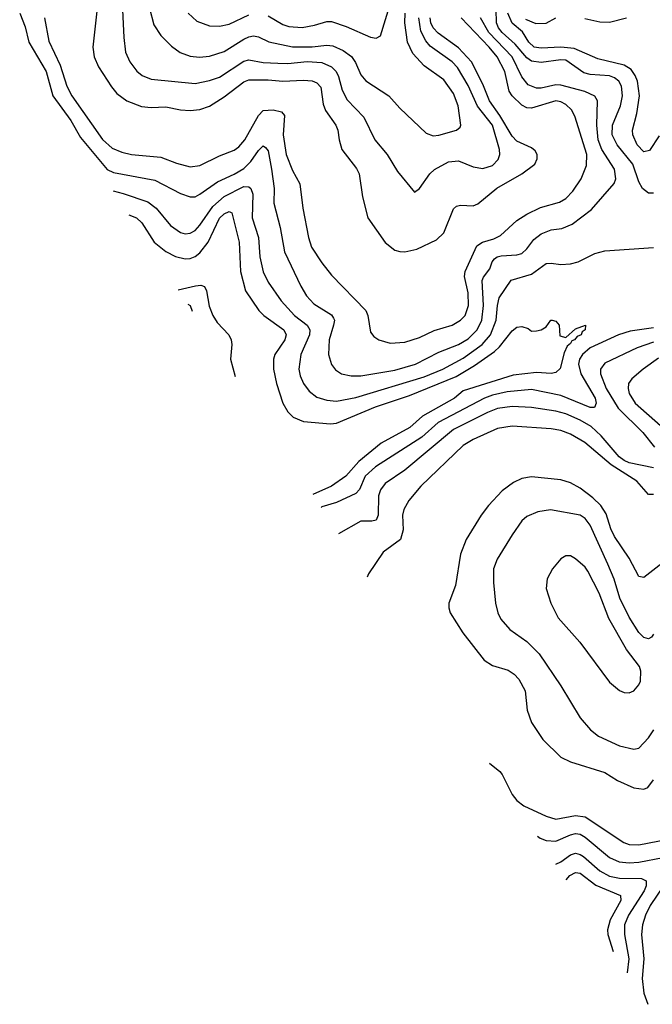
# Model space of a CAD drawing. Header units: inches. Extents: x 1308407 to 1441228, y 959628 to 1036311.
# Tile 428 of 656: x 1400251 to 1402845, y 961604 to 965643. Entities that reach past the tile are written whole.
import ezdxf

# ---------------------------------------------------------------- set-up
doc = ezdxf.new("R2010")
doc.units = ezdxf.units.IN
doc.header["$MEASUREMENT"] = 0
doc.layers.add('B4906', color=7, linetype='Continuous')

msp = doc.modelspace()

# ---------------------------------------------------------------- linework, layer by layer
at = {"layer": 'B4906', "color": 5}
for points, elevation in [([(1400671.6, 965710), (1400678, 965570), (1400685.1, 965510), (1400702, 965470), (1400731.2, 965431.2), (1400753.6, 965413.6), (1400790, 965399.4), (1400970, 965381.2), (1401030, 965393.7), (1401070, 965407.4), (1401170, 965472.7), (1401190, 965477.5), (1401250, 965467.6), (1401310, 965464.6), (1401350, 965463.5), (1401430, 965471.3), (1401490, 965467.4), (1401529.4, 965450), (1401548.5, 965430), (1401558.8, 965410), (1401573.7, 965353.7), (1401593.8, 965313.8), (1401662.9, 965242.9), (1401706.8, 965150), (1401757.5, 965090), (1401800, 965020), (1401870, 964934.8), (1401890, 964950.4), (1401932.9, 965010), (1401951.5, 965028.5), (1402010, 965060.4), (1402050, 965064.5), (1402110, 965039.1), (1402150, 965032.7), (1402190, 965045.3), (1402213.4, 965070), (1402219.6, 965090), (1402219.2, 965110), (1402190.1, 965210.1), (1402128, 965288), (1402090, 965373.2), (1402047, 965447), (1402024.3, 965470), (1401934.9, 965534.9), (1401915.8, 965555.8), (1401896.2, 965596.2), (1401887.6, 965650)], 1940), ([(1401270, 965658.1), (1401330, 965622.6), (1401354.7, 965614.7), (1401410, 965610.6), (1401460, 965620), (1401510, 965635.8), (1401530, 965635), (1401590, 965615), (1401690, 965571.7), (1401712.6, 965567.4), (1401730, 965577.1), (1401771.9, 965710)], 1980), ([(1400251, 965670), (1400273.8, 965613.8), (1400288.9, 965550), (1400359.5, 965430), (1400387.2, 965330), (1400460.1, 965230), (1400499.8, 965159.8), (1400610, 965027.7), (1400635.4, 965015.4), (1400804.7, 964984.7), (1400910, 964930.1), (1400950, 964915.7), (1400970, 964916.6), (1400990, 964926.7), (1401061.7, 964978.3), (1401130, 965009.3), (1401170, 965032.9), (1401199.4, 965060.6), (1401230, 965106.6), (1401250, 965125.2), (1401259, 965119), (1401270, 965104.9), (1401283.9, 965030), (1401294, 964950), (1401292.9, 964890), (1401319.3, 964790), (1401337.3, 964690), (1401403.3, 964550), (1401426.8, 964510), (1401457.1, 964477.1), (1401530, 964432.1), (1401538.3, 964418.3), (1401541.4, 964410), (1401537.9, 964390), (1401519.8, 964330), (1401517.6, 964270), (1401530, 964228.9), (1401546.5, 964206.5), (1401570, 964190.2), (1401610, 964182.1), (1401650, 964182), (1401790, 964205.3), (1401873.6, 964230), (1401970, 964278.5), (1402050, 964311), (1402090, 964334.1), (1402126.9, 964370), (1402145.9, 964410), (1402152.9, 964470), (1402147.1, 964572.9), (1402152.7, 964587.3), (1402179.3, 964620.6), (1402188.1, 964650), (1402197.6, 964662.4), (1402209.3, 964670.7), (1402225.8, 964674.2), (1402290, 964678.1), (1402310, 964684.3), (1402330, 964702.7), (1402358.9, 964741.1), (1402390, 964764.6), (1402430, 964780.7), (1402474.2, 964785.8), (1402516.1, 964803.9), (1402596.2, 964863.8), (1402688.8, 964971.2), (1402695.2, 964990), (1402689.9, 965030), (1402638.4, 965110), (1402622.8, 965150), (1402617.8, 965210), (1402619.9, 965310), (1402609.4, 965329.4), (1402568.8, 965348.8), (1402470, 965373.8), (1402450, 965375.6), (1402390, 965361.4), (1402370, 965361.5), (1402335.6, 965375.6), (1402310, 965407.9), (1402269.9, 965490), (1402175, 965590), (1402140.1, 965650)], 1860), ([(1400568.9, 965690), (1400551.2, 965530), (1400556.8, 965490), (1400573.7, 965450), (1400627.1, 965367.1), (1400650, 965339.5), (1400690.2, 965310), (1400750, 965287.1), (1400790, 965283.1), (1400850, 965285.5), (1400910, 965273.5), (1400950, 965270.7), (1400990, 965274.7), (1401030, 965288.3), (1401090, 965325.9), (1401170, 965388.5), (1401190, 965395.6), (1401270, 965395.7), (1401330, 965390.4), (1401414.6, 965394.6), (1401450, 965391.4), (1401470, 965384.2), (1401485.5, 965365.5), (1401496.1, 965296.1), (1401505.3, 965270), (1401547.7, 965210), (1401555.9, 965190), (1401560.9, 965150), (1401572.6, 965110), (1401632.3, 965032.3), (1401642.8, 965010), (1401656.2, 964916.2), (1401678.2, 964830), (1401750, 964728.6), (1401790, 964697.6), (1401810, 964691.6), (1401830, 964690.9), (1401879, 964701), (1401960.4, 964739.7), (1401990, 964768.9), (1402030, 964866.7), (1402042.6, 964877.4), (1402058.2, 964881.8), (1402110, 964879.1), (1402130, 964887.5), (1402207.6, 964952.4), (1402309.8, 965010), (1402363.4, 965050), (1402372.6, 965072.6), (1402372.7, 965090), (1402365.2, 965105.2), (1402350, 965117.6), (1402290, 965144.5), (1402270, 965165.7), (1402220.2, 965250), (1402177.4, 965310), (1402150, 965377.8), (1402104.1, 965470), (1402050, 965527.3), (1401967.6, 965587.6), (1401946.2, 965610), (1401936.7, 965630), (1401934.7, 965650)], 1920), ([(1400783.6, 965690), (1400801.2, 965621.2), (1400830, 965577.3), (1400873.8, 965533.8), (1400908.4, 965508.4), (1400950, 965493.1), (1400988.5, 965488.5), (1401030, 965493.3), (1401090, 965512), (1401170, 965562.5), (1401190, 965572.7), (1401210, 965576), (1401230, 965572.5), (1401272.5, 965552.5), (1401370, 965531.5), (1401450, 965531.1), (1401510, 965538.2), (1401535.6, 965535.6), (1401577, 965517), (1401611.7, 965491.7), (1401627.9, 965467.9), (1401650, 965416.9), (1401670, 965392.6), (1401764.2, 965330), (1401810, 965280.2), (1401917.7, 965177.7), (1401946.8, 965166.8), (1401970, 965168.6), (1402042.7, 965190), (1402057.6, 965202.4), (1402060.5, 965210), (1402049.4, 965290), (1402030, 965339.8), (1401990, 965396.1), (1401910, 965454.1), (1401863.7, 965503.8), (1401840.7, 965550), (1401830.3, 965630), (1401831.5, 965670)], 1960), ([(1400941.2, 965670), (1400977.3, 965637.3), (1401030, 965617.6), (1401070, 965616.3), (1401110, 965624.1), (1401190, 965663.4)], 1980), ([(1402850, 964931.8), (1402830, 964930.7), (1402805, 964950), (1402790, 964977.7), (1402765.3, 965050), (1402700.8, 965130), (1402680.8, 965170), (1402681.6, 965210), (1402714.5, 965290), (1402722.6, 965330), (1402718.2, 965370), (1402707.6, 965390), (1402690, 965404.7), (1402670, 965413), (1402590, 965418.4), (1402565, 965425), (1402490, 965476.9), (1402470, 965478.8), (1402390, 965466.9), (1402350, 965472.8), (1402330, 965486.5), (1402282.2, 965542.2), (1402229.7, 965590), (1402214.2, 965610), (1402206.3, 965630), (1402205.2, 965685.2)], 1840), ([(1402873.3, 965166.7), (1402833.9, 965106.1), (1402810, 965101.3), (1402782.6, 965130), (1402765.5, 965170), (1402764.6, 965190), (1402782.1, 965257.9), (1402792.5, 965330), (1402784.1, 965390), (1402774.3, 965414.3), (1402757.9, 965437.9), (1402730, 965456.8), (1402622.4, 965482.4), (1402524.1, 965524.1), (1402470.5, 965530.5), (1402390, 965525.8), (1402360.2, 965530), (1402338.2, 965550), (1402313.3, 965593.3), (1402270, 965628.2), (1402252.5, 965670)], 1820), ([(1400352.8, 965650), (1400370, 965555.2), (1400416.9, 965456.9), (1400444.9, 965370), (1400465, 965330), (1400590, 965151.3), (1400630, 965115.9), (1400670, 965099.3), (1400710, 965090.1), (1400830, 965078.5), (1400894.1, 965054.1), (1400950, 965039.6), (1400990, 965044.8), (1401070, 965084.3), (1401130, 965107.8), (1401150, 965121.5), (1401174.8, 965150), (1401230.2, 965249.8), (1401250, 965270), (1401290, 965273.5), (1401324.8, 965264.8), (1401337.1, 965250), (1401331.3, 965170), (1401343.1, 965090), (1401370, 965024.4), (1401399.8, 964970), (1401412.3, 964870), (1401434.8, 964750), (1401448.2, 964710), (1401490, 964644.9), (1401530, 964595.2), (1401670.2, 964450), (1401678.5, 964430), (1401690, 964360.5), (1401703.2, 964343.2), (1401723.8, 964330), (1401770, 964316.3), (1401830, 964320.5), (1401890, 964339.8), (1401950, 964368.6), (1402024.7, 964390), (1402059.1, 964410), (1402077.8, 964430), (1402092.1, 964470), (1402090, 964522.9), (1402074.9, 964590), (1402077.8, 964610), (1402125.1, 964714.9), (1402149.2, 964730.8), (1402195.9, 964744.1), (1402222.2, 964757.8), (1402290, 964819.8), (1402330, 964845.1), (1402387.1, 964872.9), (1402465.1, 964894.9), (1402490, 964908.9), (1402519.9, 964940.1), (1402553.3, 964990), (1402575.7, 965044.3), (1402576.6, 965090), (1402527.5, 965247.5), (1402513.7, 965273.7), (1402490, 965295.3), (1402470, 965306.1), (1402450, 965309.9), (1402350, 965280.5), (1402330, 965281.6), (1402310, 965291.7), (1402270.3, 965330), (1402258.2, 965350), (1402240.5, 965430), (1402208.8, 965490), (1402176.1, 965530), (1402060.8, 965650)], 1880), ([(1402324.5, 965644.5), (1402367.5, 965627.5), (1402410, 965629), (1402449.4, 965650.6)], 1820), ([(1402567.9, 965648), (1402630, 965633.7), (1402670, 965633.1), (1402738.7, 965650)], 1820), ([(1400634.7, 964940.3), (1400675.3, 964930), (1400776.1, 964896.1), (1400810.8, 964870), (1400870, 964799.3), (1400910, 964770.2), (1400930, 964764.4), (1400950, 964766.7), (1400970, 964778.4), (1400990, 964800.1), (1401043.3, 964876.7), (1401090, 964917.4), (1401170, 964958.2), (1401190, 964957.3), (1401199.5, 964950), (1401207.5, 964927.5), (1401203.7, 964830), (1401229.7, 964750), (1401236.3, 964670), (1401250, 964608.9), (1401270, 964566.4), (1401323.3, 964490), (1401378.3, 964430), (1401430.1, 964390), (1401440.6, 964370), (1401438.8, 964350), (1401403.4, 964270), (1401396.2, 964210), (1401401.6, 964181.6), (1401415.3, 964150), (1401438.7, 964118.7), (1401470, 964095.1), (1401510, 964081.5), (1401550, 964078), (1401630, 964092.9), (1401910, 964178.1), (1401986, 964210), (1402070, 964254.3), (1402147.3, 964310), (1402181, 964350), (1402205.4, 964410), (1402209.9, 964470.1), (1402217.4, 964502.6), (1402265.9, 964574.1), (1402350, 964599.2), (1402410, 964642.1), (1402430, 964643.8), (1402470, 964638.2), (1402510, 964641.7), (1402541.7, 964650), (1402610, 964683.5), (1402650, 964694.4), (1402850, 964708.2)], 1840), ([(1400698.8, 964842.7), (1400730.3, 964830.3), (1400752.2, 964810), (1400802.3, 964730), (1400850, 964692), (1400890, 964670.9), (1400930, 964661.5), (1400950, 964663.4), (1400970, 964671.3), (1400990, 964686.7), (1401023.6, 964730), (1401070, 964828.5), (1401090, 964846.7), (1401110, 964855.4), (1401121.3, 964850), (1401150.9, 964730), (1401156.6, 964610), (1401176.6, 964530), (1401231.9, 964450), (1401252.6, 964430), (1401334.5, 964370), (1401343.6, 964350), (1401337.9, 964330), (1401297.1, 964270), (1401291.7, 964250), (1401291.6, 964210), (1401303.8, 964150), (1401330.7, 964070), (1401350, 964034), (1401372.5, 964012.5), (1401414.4, 963994.4), (1401525.2, 963985.2), (1401550, 963987.9), (1401710, 964055.3), (1401850, 964101.3), (1402040.2, 964179.8), (1402116.3, 964223.7), (1402198.7, 964281.3), (1402219, 964301), (1402270, 964367.2), (1402290, 964381.3), (1402310, 964384.9), (1402335.9, 964375.9), (1402350, 964364.7), (1402370, 964366), (1402390, 964370.8), (1402410, 964382.8), (1402429.7, 964410.3), (1402434, 964410), (1402450, 964406), (1402462.8, 964390), (1402466.2, 964346.2), (1402490, 964339.3), (1402530, 964374.9), (1402570.8, 964390), (1402570.2, 964370), (1402558.2, 964361.8), (1402553.8, 964350), (1402537, 964343), (1402526, 964330), (1402515, 964325), (1402510, 964314), (1402496.6, 964303.4), (1402483.3, 964276.7), (1402467.7, 964212.3), (1402450, 964195.2), (1402430, 964191.2), (1402370, 964195.6), (1402274.9, 964185.1), (1402070, 964120.2), (1402034.6, 964090), (1401903.3, 964016.7), (1401850.5, 963969.5), (1401733.6, 963906.4), (1401641.1, 963830), (1401589, 963771), (1401530, 963729.9), (1401452.9, 963695.3)], 1820), ([(1400901.2, 964534.8), (1400971.8, 964551.8), (1400993.6, 964553.6), (1401008.3, 964548.3), (1401017, 964530), (1401027.8, 964467.8), (1401042.7, 964430), (1401061.3, 964401.3), (1401108.2, 964350), (1401118.3, 964330), (1401120.9, 964310), (1401115.8, 964250), (1401134.5, 964179.8)], 1780), ([(1400940.1, 964475.6), (1400950.5, 964470), (1400958.6, 964447.4)], 1760), ([(1402850, 964378.8), (1402754.8, 964365.2), (1402706.7, 964350), (1402590, 964297.4), (1402558.9, 964270), (1402546.6, 964250), (1402541.9, 964230), (1402551.7, 964190), (1402611.2, 964090), (1402615.3, 964070), (1402608.4, 964051.6), (1402590, 964051.7), (1402470, 964101.4), (1402350, 964126.5), (1402250, 964116.4), (1402190, 964102.7), (1402157.2, 964090), (1401966.7, 963990), (1401900.1, 963930), (1401710, 963808.7), (1401668, 963770), (1401644.5, 963715.5), (1401630, 963699.6), (1401550, 963662), (1401490, 963644.1), (1401487.6, 963642.6)], 1840), ([(1402850, 964320.1), (1402783, 964297), (1402650, 964234.5), (1402632.8, 964210), (1402632.2, 964190), (1402656.6, 964130), (1402705, 964050), (1402806.6, 963950), (1402854, 963890)], 1860), ([(1402870, 964254.6), (1402807.4, 964210), (1402760.6, 964170), (1402748.1, 964150), (1402746, 964130), (1402750, 964109.2), (1402775, 964070), (1402878.3, 963978.3)], 1880), ([(1402850, 963804.1), (1402750, 963824.9), (1402730, 963834.9), (1402709.9, 963850), (1402635.2, 963935.2), (1402593.9, 963973.9), (1402550, 964000.7), (1402490, 964025.9), (1402450, 964037.2), (1402350, 964052.6), (1402270, 964056.8), (1402210, 964047.8), (1402170, 964032), (1402030, 963961.5), (1401830, 963794.5), (1401750, 963740.5), (1401730, 963713.8), (1401722.5, 963690), (1401720.8, 963610), (1401713.2, 963590), (1401694.4, 963585.6), (1401650, 963585.6), (1401559, 963534)], 1860), ([(1402850, 963694.6), (1402830, 963695.8), (1402781.9, 963750), (1402676.6, 963816.6), (1402568.1, 963908.1), (1402510, 963942.9), (1402470, 963957.8), (1402430, 963964.4), (1402270, 963975), (1402210, 963965.6), (1402110, 963920.8), (1402070, 963896.7), (1401895.8, 963730), (1401846.7, 963670), (1401826.5, 963633.5), (1401821.4, 963610), (1401823.6, 963550), (1401812.7, 963510), (1401741.9, 963458.1), (1401680.9, 963370), (1401675.8, 963356.2)], 1880), ([(1402934, 963450), (1402810, 963354.4), (1402790, 963359.2), (1402750, 963433.8), (1402690, 963522.6), (1402674.8, 963554.8), (1402655.4, 963615.4), (1402634.4, 963650), (1402601.6, 963681.6), (1402550, 963720.6), (1402510, 963742.7), (1402470, 963755.8), (1402350, 963768), (1402310, 963761.2), (1402275.9, 963744.1), (1402229.2, 963710), (1402173, 963650), (1402143.2, 963610), (1402082.2, 963510), (1402058.3, 963450), (1402037.9, 963322.1), (1402010.3, 963250), (1402010.3, 963230), (1402016.5, 963210), (1402067.9, 963127.9), (1402155.8, 963015.8), (1402190, 962993.4), (1402254.4, 962974.4), (1402278.6, 962958.6), (1402298.4, 962938.4), (1402324.4, 962890), (1402331.9, 962810), (1402350, 962760.4), (1402396.9, 962690), (1402470, 962617.4), (1402510, 962599.2), (1402650, 962555.3), (1402702.4, 962522.4), (1402770, 962492.3), (1402810, 962486.6), (1402827, 962493), (1402850, 962525.2)], 1920), ([(1402850, 963122), (1402842, 963110), (1402830, 963103.7), (1402810, 963109.1), (1402790, 963129), (1402750, 963191.5), (1402712.2, 963270), (1402688.2, 963348.2), (1402662.8, 963410), (1402590, 963569.8), (1402570, 963597.3), (1402550, 963610.6), (1402427.9, 963632.1), (1402375.9, 963624.1), (1402330, 963604.4), (1402310, 963586.6), (1402270, 963529.6), (1402209.6, 963430.4), (1402194.6, 963390), (1402193.7, 963333.7), (1402202, 963250), (1402211.9, 963210), (1402224.4, 963184.4), (1402261.2, 963141.2), (1402330, 963092.8), (1402381.6, 963041.6), (1402470.3, 962910), (1402550, 962779.6), (1402591.3, 962730), (1402624.1, 962704.1), (1402710, 962664.4), (1402770, 962650.2), (1402790, 962655.2), (1402830, 962697.1), (1402851.5, 962730)], 1940), ([(1402177.4, 962593.1), (1402219.7, 962559.7), (1402230, 962546.9), (1402270, 962465), (1402290, 962440.5), (1402318.5, 962418.5), (1402410, 962375.7), (1402450, 962363.4), (1402530, 962378), (1402570, 962373.3), (1402728, 962268), (1402750, 962259.7), (1402790, 962257.8), (1402910, 962281.8)], 1880), ([(1402374.4, 962293.3), (1402386, 962286), (1402410, 962276.6), (1402450, 962273.6), (1402510, 962299.3), (1402530, 962304.6), (1402550, 962301.6), (1402570, 962289.6), (1402670, 962206.5), (1402708.9, 962188.9), (1402750, 962184.1), (1402790, 962187.2), (1402890, 962206.1)], 1860), ([(1402449.1, 962179.6), (1402450, 962179.6), (1402470, 962188.7), (1402510, 962217.7), (1402530, 962223.5), (1402550, 962218.9), (1402563.6, 962210), (1402630, 962151.6), (1402670, 962130.1), (1402710, 962122.1), (1402800.8, 962120.8), (1402819.8, 962110), (1402820.3, 962090), (1402812.2, 962070), (1402746.9, 961970), (1402731.8, 961930), (1402731.4, 961890), (1402748.8, 961790), (1402742.6, 961733.1)], 1840), ([(1402492.1, 962114.3), (1402507, 962133), (1402530, 962145.1), (1402550, 962141.6), (1402613.4, 962093.4), (1402715.1, 962050), (1402716.2, 962030), (1402672.5, 961950), (1402661.7, 961910), (1402663.4, 961890), (1402684.6, 961821.3)], 1820), ([(1402890.5, 962090), (1402836.7, 962010), (1402817.3, 961970), (1402804.5, 961930), (1402801.5, 961890), (1402811, 961790), (1402803.2, 961710), (1402810.7, 961650), (1402827.4, 961604.1)], 1860)]:
    msp.add_lwpolyline(points, dxfattribs=dict(at, elevation=elevation))
at = {"layer": 'B4906', "color": 5, "elevation": 1960}
msp.add_lwpolyline([(1402490, 963444), (1402470, 963431.2), (1402435.3, 963390), (1402414.6, 963350), (1402410.3, 963310), (1402428.9, 963250), (1402459.7, 963190), (1402548.2, 963090), (1402670, 962925.7), (1402710, 962891.7), (1402730, 962883.1), (1402750, 962881.7), (1402770, 962890.4), (1402790, 962914.9), (1402796.5, 962930), (1402798.5, 962970), (1402792.2, 962990), (1402739.6, 963059.6), (1402666.5, 963186.5), (1402627.6, 963290), (1402581.2, 963381.2), (1402570, 963397.2), (1402530, 963432), (1402510, 963443.5)], close=True, dxfattribs=at)

doc.saveas('drawing.dxf')
